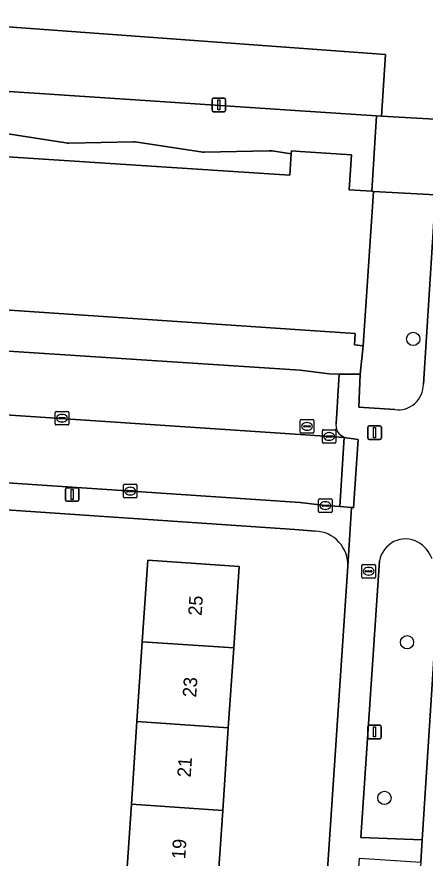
# Model space of a CAD drawing. Extents: x 161848 to 162726, y 385382 to 386521.
# Drawn here: x 161979.1 to 162009.2, y 385678.7 to 385740.7 of the extents above; entities that cross this region are included whole.
import ezdxf

# ---------------------------------------------------------------- set-up
doc = ezdxf.new("R2010")
doc.units = 0
for name, color, linetype in [('IMGEO_Berm_groen', 7, 'Continuous'), ('IMGEO_Boom', 7, 'Continuous'), ('IMGEO_Brandkraan', 7, 'Continuous'), ('IMGEO_Erf', 7, 'Continuous'), ('IMGEO_Fietspad_gesloten', 7, 'Continuous'), ('IMGEO_Groenvoorziening', 7, 'Continuous'), ('IMGEO_Kolk', 7, 'Continuous'), ('IMGEO_Lichtmast', 7, 'Continuous'), ('IMGEO_Pand', 7, 'Continuous'), ('IMGEO_Pand_nummerreeks', 7, 'Continuous'), ('IMGEO_Pand_overbouw', 7, 'Continuous'), ('IMGEO_Parkeervlak_open', 7, 'Continuous'), ('IMGEO_Rijbaan_lokaal_open', 7, 'Continuous'), ('IMGEO_Rioolput', 7, 'Continuous'), ('IMGEO_Voetpad_op_trap', 7, 'Continuous'), ('IMGEO_Voetpad_open', 7, 'Continuous')]:
    doc.layers.add(name, color=color, linetype=linetype)

msp = doc.modelspace()

# ---------------------------------------------------------------- linework, layer by layer
at = {"layer": 'IMGEO_Berm_groen'}
msp.add_lwpolyline([(162010.52, 385742.756), (161990.837, 385744.335), (161971.9, 385746.225), (161952.944, 385747.799), (161952.493, 385741.71), (161971.704, 385740.493), (162006.281, 385737.975), (162005.981, 385733.434), (162007.276, 385733.35), (162010.327, 385733.184), (162010.817, 385740.826), (162010.828, 385740.989)], dxfattribs=at)
msp.add_lwpolyline([(162006.281, 385737.975), (161971.704, 385740.493), (161952.493, 385741.71), (161952.143, 385736.984), (161988.927, 385734.547), (162000, 385733.824), (162005.625, 385733.457), (162005.981, 385733.434)], close=True, dxfattribs=at)
at = {"layer": 'IMGEO_Boom'}
for centre in [(162008.324, 385716.998), (162007.867, 385694.629), (162006.2, 385683.148)]:
    msp.add_circle(centre, 0.489, dxfattribs=at)
at = {"layer": 'IMGEO_Brandkraan'}
for p, q in [((162004.534, 385699.438), (162004.534, 385700.29)), ((162004.609, 385700.364), (162005.461, 385700.364)), ((162005.022, 385700.144), (162005.047, 385700.144)), ((162005.535, 385700.29), (162005.535, 385699.438)), ((162004.793, 385699.858), (162004.793, 385699.87)), ((162005.231, 385699.821), (162004.833, 385699.821)), ((162004.836, 385699.907), (162005.234, 385699.907)), ((162005.045, 385699.584), (162005.02, 385699.584)), ((162005.277, 385699.87), (162005.277, 385699.858)), ((162005.461, 385699.364), (162004.609, 385699.364))]:
    msp.add_line(p, q, dxfattribs=at)
for points in [[(162004.534, 385699.438), (162004.534, 385700.29)], [(162004.609, 385700.364), (162005.461, 385700.364)], [(162005.535, 385700.29), (162005.535, 385699.438)], [(162005.461, 385699.364), (162004.609, 385699.364)]]:
    msp.add_lwpolyline(points, dxfattribs=at)
for centre, radius, start, end in [((162004.611, 385700.288), 0.0765, 91.55205, 178.44795), ((162004.611, 385700.288), 0.0765, 91.55205, 178.44795), ((162005.459, 385700.288), 0.0765, 1.55205, 88.44795), ((162005.459, 385700.288), 0.0765, 1.55205, 88.44795), ((162004.611, 385699.44), 0.0765, 181.55205, 268.44795), ((162004.611, 385699.44), 0.0765, 181.55205, 268.44795), ((162004.833, 385699.867), 0.0403, 85.87752, 175.75265), ((162004.83, 385699.857), 0.0366, 178.93798, 274.71019), ((162005.234, 385699.864), 0.043, 264.86636, 352.45326), ((162005.238, 385699.869), 0.0386, 1.73085, 96.63898), ((162005.459, 385699.44), 0.0765, 271.55205, 358.44795), ((162005.459, 385699.44), 0.0765, 271.55205, 358.44795)]:
    msp.add_arc(centre, radius, start, end, dxfattribs=at)
for centre, major_axis, ratio, start_param, end_param in [((162005.021, 385699.864), (-0.387, 0.002), 0.722429, 4.712389, 7.853982), ((162005.046, 385699.864), (-0.39, 0.002), 0.717154, 1.570796, 4.712389)]:
    msp.add_ellipse(centre, major_axis=major_axis, ratio=ratio, start_param=start_param, end_param=end_param, dxfattribs=at)
at = {"layer": 'IMGEO_Erf'}
for points in [[(162001.131, 385702.827), (161999.588, 385702.941), (161974.338, 385704.658), (161973.96, 385699.104), (161976.574, 385698.983), (161976.344, 385695.463), (161976.105, 385691.802), (161973.517, 385691.96), (161973.151, 385687.121), (161975.765, 385687), (161975.535, 385683.48), (161975.296, 385679.819), (161972.708, 385679.977), (161972.485, 385677.457)], [(161987.136, 385676.616), (161987.545, 385682.678), (161987.956, 385688.776), (161988.353, 385694.661), (161988.759, 385700.672), (161995.496, 385700.216), (161995.091, 385694.211), (161994.693, 385688.325), (161994.282, 385682.228), (161993.872, 385676.165)], [(162000.908, 385661.369), (162003.492, 385700.232)]]:
    msp.add_lwpolyline(points, dxfattribs=at)
msp.add_arc((162001.024, 385700.358), 2.471, 357.07622, 87.51729, dxfattribs=at)
at = {"layer": 'IMGEO_Fietspad_gesloten'}
msp.add_lwpolyline([(162013.158, 385743.949), (162010.873, 385709.146), (162010.549, 385704.218), (162010.295, 385700.348), (162010.217, 385699.151), (162008.977, 385680.053), (162008.886, 385678.416), (162007.821, 385663.003), (162007.424, 385657.272), (162006.576, 385645.271), (162006.478, 385643.76), (162005.344, 385626.899), (162005.265, 385625.346), (162004.604, 385615.402), (162004.294, 385610.839), (162003.948, 385605.742), (162007.138, 385605.527), (162007.893, 385616.747), (162013.268, 385696.929), (162014.399, 385713.867), (162016.417, 385744.964)], dxfattribs=at)
at = {"layer": 'IMGEO_Groenvoorziening'}
for points in [[(162009.076, 385713.656), (162009.972, 385727.634), (162005.39, 385727.881), (162004.634, 385716.496), (162004.404, 385714.393), (162004.317, 385711.964), (162006.96, 385711.781)], [(162005.838, 385700.634), (162004.472, 385680.234), (162008.977, 385680.053), (162010.217, 385699.151)]]:
    msp.add_lwpolyline(points, dxfattribs=at)
for centre, radius, start, end in [((162007.191, 385713.652), 1.885, 262.96797, 0.12071), ((162007.756, 385700.303), 1.946, 61.89242, 170.21457), ((162007.424, 385699.917), 2.446, 20.8783, 59.2891)]:
    msp.add_arc(centre, radius, start, end, dxfattribs=at)
at = {"layer": 'IMGEO_Kolk'}
for p, q in [((161981.933, 385710.726), (161981.933, 385711.578)), ((161982.008, 385711.652), (161982.86, 385711.652)), ((161982.421, 385711.432), (161982.446, 385711.432)), ((161982.934, 385711.578), (161982.934, 385710.726)), ((161982.86, 385710.652), (161982.008, 385710.652)), ((161982.192, 385711.146), (161982.192, 385711.158)), ((161982.63, 385711.109), (161982.232, 385711.109)), ((161982.235, 385711.195), (161982.633, 385711.195)), ((161982.444, 385710.872), (161982.419, 385710.872)), ((161982.676, 385711.158), (161982.676, 385711.146)), ((162001.624, 385709.379), (162001.624, 385710.231)), ((162001.699, 385710.305), (162002.551, 385710.305)), ((162002.112, 385710.085), (162002.137, 385710.085)), ((162002.625, 385710.231), (162002.625, 385709.379)), ((162001.883, 385709.799), (162001.883, 385709.811)), ((162002.321, 385709.762), (162001.923, 385709.762)), ((162001.926, 385709.848), (162002.324, 385709.848)), ((162002.135, 385709.525), (162002.11, 385709.525)), ((162002.367, 385709.811), (162002.367, 385709.799)), ((162002.551, 385709.305), (162001.699, 385709.305)), ((161987.032, 385706.275), (161987.884, 385706.275)), ((161986.957, 385705.349), (161986.957, 385706.201)), ((161987.216, 385705.769), (161987.216, 385705.781)), ((161987.654, 385705.732), (161987.256, 385705.732)), ((161987.259, 385705.818), (161987.657, 385705.818)), ((161987.445, 385706.055), (161987.47, 385706.055)), ((161987.7, 385705.781), (161987.7, 385705.769)), ((161987.958, 385706.201), (161987.958, 385705.349)), ((161987.884, 385705.275), (161987.032, 385705.275)), ((161987.468, 385705.495), (161987.443, 385705.495)), ((162001.342, 385704.28), (162001.342, 385705.132)), ((162001.417, 385705.206), (162002.269, 385705.206)), ((162002.343, 385705.132), (162002.343, 385704.28)), ((162001.601, 385704.7), (162001.601, 385704.712)), ((162002.039, 385704.663), (162001.641, 385704.663)), ((162001.644, 385704.749), (162002.042, 385704.749)), ((162001.853, 385704.426), (162001.828, 385704.426)), ((162001.83, 385704.986), (162001.855, 385704.986)), ((162002.085, 385704.712), (162002.085, 385704.7)), ((162002.269, 385704.206), (162001.417, 385704.206))]:
    msp.add_line(p, q, dxfattribs=at)
for points in [[(161981.933, 385710.726), (161981.933, 385711.578)], [(161982.008, 385711.652), (161982.86, 385711.652)], [(161982.934, 385711.578), (161982.934, 385710.726)], [(161982.86, 385710.652), (161982.008, 385710.652)], [(162001.624, 385709.379), (162001.624, 385710.231)], [(162001.699, 385710.305), (162002.551, 385710.305)], [(162002.625, 385710.231), (162002.625, 385709.379)], [(162002.551, 385709.305), (162001.699, 385709.305)], [(161987.032, 385706.275), (161987.884, 385706.275)], [(161986.957, 385705.349), (161986.957, 385706.201)], [(161987.958, 385706.201), (161987.958, 385705.349)], [(161987.884, 385705.275), (161987.032, 385705.275)], [(162001.342, 385704.28), (162001.342, 385705.132)], [(162001.417, 385705.206), (162002.269, 385705.206)], [(162002.343, 385705.132), (162002.343, 385704.28)], [(162002.269, 385704.206), (162001.417, 385704.206)]]:
    msp.add_lwpolyline(points, dxfattribs=at)
for centre, radius, start, end in [((161982.01, 385711.576), 0.0765, 91.55205, 178.44795), ((161982.01, 385711.576), 0.0765, 91.55205, 178.44795), ((161982.858, 385711.576), 0.0765, 1.55205, 88.44795), ((161982.858, 385711.576), 0.0765, 1.55205, 88.44795), ((161982.01, 385710.728), 0.0765, 181.55205, 268.44795), ((161982.01, 385710.728), 0.0765, 181.55205, 268.44795), ((161982.232, 385711.155), 0.0403, 85.87752, 175.75265), ((161982.229, 385711.145), 0.0366, 178.93798, 274.71019), ((161982.633, 385711.152), 0.043, 264.86636, 352.45326), ((161982.637, 385711.157), 0.0386, 1.73085, 96.63898), ((161982.858, 385710.728), 0.0765, 271.55205, 358.44795), ((161982.858, 385710.728), 0.0765, 271.55205, 358.44795), ((162001.701, 385710.229), 0.0765, 91.55205, 178.44795), ((162001.701, 385710.229), 0.0765, 91.55205, 178.44795), ((162002.549, 385710.229), 0.0765, 1.55205, 88.44795), ((162002.549, 385710.229), 0.0765, 1.55205, 88.44795), ((162001.701, 385709.381), 0.0765, 181.55205, 268.44795), ((162001.701, 385709.381), 0.0765, 181.55205, 268.44795), ((162001.923, 385709.808), 0.0403, 85.87752, 175.75265), ((162001.92, 385709.798), 0.0366, 178.93798, 274.71019), ((162002.324, 385709.805), 0.043, 264.86636, 352.45326), ((162002.328, 385709.81), 0.0386, 1.73085, 96.63898), ((162002.549, 385709.381), 0.0765, 271.55205, 358.44795), ((162002.549, 385709.381), 0.0765, 271.55205, 358.44795), ((161987.034, 385706.199), 0.0765, 91.55205, 178.44795), ((161987.034, 385706.199), 0.0765, 91.55205, 178.44795), ((161987.882, 385706.199), 0.0765, 1.55205, 88.44795), ((161987.882, 385706.199), 0.0765, 1.55205, 88.44795), ((161987.256, 385705.778), 0.0403, 85.87752, 175.75265), ((161987.253, 385705.768), 0.0366, 178.93798, 274.71019), ((161987.657, 385705.775), 0.043, 264.86636, 352.45326), ((161987.661, 385705.78), 0.0386, 1.73085, 96.63898), ((161987.034, 385705.351), 0.0765, 181.55205, 268.44795), ((161987.034, 385705.351), 0.0765, 181.55205, 268.44795), ((161987.882, 385705.351), 0.0765, 271.55205, 358.44795), ((161987.882, 385705.351), 0.0765, 271.55205, 358.44795), ((162001.419, 385705.13), 0.0765, 91.55205, 178.44795), ((162001.419, 385705.13), 0.0765, 91.55205, 178.44795), ((162002.267, 385705.13), 0.0765, 1.55205, 88.44795), ((162002.267, 385705.13), 0.0765, 1.55205, 88.44795), ((162001.641, 385704.709), 0.0403, 85.87752, 175.75265), ((162001.638, 385704.699), 0.0366, 178.93798, 274.71019), ((162002.042, 385704.706), 0.043, 264.86636, 352.45326), ((162002.046, 385704.711), 0.0386, 1.73085, 96.63898), ((162001.419, 385704.282), 0.0765, 181.55205, 268.44795), ((162001.419, 385704.282), 0.0765, 181.55205, 268.44795), ((162002.267, 385704.282), 0.0765, 271.55205, 358.44795), ((162002.267, 385704.282), 0.0765, 271.55205, 358.44795)]:
    msp.add_arc(centre, radius, start, end, dxfattribs=at)
for centre, major_axis, ratio, start_param, end_param in [((161982.42, 385711.152), (-0.387, 0.002), 0.722429, 4.712389, 7.853982), ((161982.445, 385711.152), (-0.39, 0.002), 0.717154, 1.570796, 4.712389), ((162002.111, 385709.805), (-0.387, 0.002), 0.722429, 4.712389, 7.853982), ((162002.136, 385709.805), (-0.39, 0.002), 0.717154, 1.570796, 4.712389), ((161987.444, 385705.775), (-0.387, 0.002), 0.722429, 4.712389, 7.853982), ((161987.469, 385705.775), (-0.39, 0.002), 0.717154, 1.570796, 4.712389), ((162001.829, 385704.706), (-0.387, 0.002), 0.722429, 4.712389, 7.853982), ((162001.854, 385704.706), (-0.39, 0.002), 0.717154, 1.570796, 4.712389)]:
    msp.add_ellipse(centre, major_axis=major_axis, ratio=ratio, start_param=start_param, end_param=end_param, dxfattribs=at)
at = {"layer": 'IMGEO_Lichtmast'}
for p, q in [((161993.506, 385733.855), (161993.506, 385734.655)), ((161993.506, 385734.655), (161993.506, 385733.855)), ((161993.606, 385734.755), (161994.396, 385734.755)), ((161994.396, 385734.755), (161993.606, 385734.755)), ((161994.496, 385734.655), (161994.496, 385733.855)), ((161994.496, 385733.855), (161994.496, 385734.655)), ((161994.396, 385733.755), (161993.606, 385733.755)), ((161993.606, 385733.755), (161994.396, 385733.755)), ((162004.984, 385709.688), (162004.984, 385710.488)), ((162004.984, 385710.488), (162004.984, 385709.688)), ((162005.084, 385710.588), (162005.874, 385710.588)), ((162005.874, 385710.588), (162005.084, 385710.588)), ((162005.974, 385710.488), (162005.974, 385709.688)), ((162005.974, 385709.688), (162005.974, 385710.488)), ((162005.874, 385709.588), (162005.084, 385709.588)), ((162005.084, 385709.588), (162005.874, 385709.588)), ((161982.683, 385705.124), (161982.683, 385705.924)), ((161982.683, 385705.924), (161982.683, 385705.124)), ((161982.783, 385706.024), (161983.573, 385706.024)), ((161983.573, 385706.024), (161982.783, 385706.024)), ((161983.673, 385705.924), (161983.673, 385705.124)), ((161983.673, 385705.124), (161983.673, 385705.924)), ((161983.573, 385705.024), (161982.783, 385705.024)), ((161982.783, 385705.024), (161983.573, 385705.024)), ((162004.972, 385687.617), (162004.972, 385688.417)), ((162004.972, 385688.417), (162004.972, 385687.617)), ((162005.072, 385688.517), (162005.862, 385688.517)), ((162005.862, 385688.517), (162005.072, 385688.517)), ((162005.962, 385688.417), (162005.962, 385687.617)), ((162005.962, 385687.617), (162005.962, 385688.417)), ((162005.862, 385687.517), (162005.072, 385687.517)), ((162005.072, 385687.517), (162005.862, 385687.517))]:
    msp.add_line(p, q, dxfattribs=at)
for points in [[(161993.926, 385734.63), (161994.076, 385734.63), (161994.076, 385733.88), (161993.926, 385733.88), (161993.926, 385734.63)], [(162005.404, 385710.463), (162005.554, 385710.463), (162005.554, 385709.713), (162005.404, 385709.713), (162005.404, 385710.463)], [(161983.103, 385705.899), (161983.253, 385705.899), (161983.253, 385705.149), (161983.103, 385705.149), (161983.103, 385705.899)], [(162005.392, 385688.392), (162005.542, 385688.392), (162005.542, 385687.642), (162005.392, 385687.642), (162005.392, 385688.392)]]:
    msp.add_lwpolyline(points, dxfattribs=at)
for centre, start, end in [((161993.606, 385734.655), 90, 180), ((161993.606, 385734.655), 90, 180), ((161994.396, 385734.655), 0, 90), ((161994.396, 385734.655), 360, 90), ((161993.606, 385733.855), 180, 270), ((161993.606, 385733.855), 180, 270), ((161994.396, 385733.855), 270, 0), ((161994.396, 385733.855), 270, 0), ((162005.084, 385710.488), 90, 180), ((162005.084, 385710.488), 90, 180), ((162005.874, 385710.488), 0, 90), ((162005.874, 385710.488), 360, 90), ((162005.084, 385709.688), 180, 270), ((162005.084, 385709.688), 180, 270), ((162005.874, 385709.688), 270, 0), ((162005.874, 385709.688), 270, 0), ((161982.783, 385705.924), 90, 180), ((161982.783, 385705.924), 90, 180), ((161983.573, 385705.924), 0, 90), ((161983.573, 385705.924), 360, 90), ((161982.783, 385705.124), 180, 270), ((161982.783, 385705.124), 180, 270), ((161983.573, 385705.124), 270, 0), ((161983.573, 385705.124), 270, 0), ((162005.072, 385688.417), 90, 180), ((162005.072, 385688.417), 90, 180), ((162005.862, 385688.417), 0, 90), ((162005.862, 385688.417), 360, 90), ((162005.072, 385687.617), 180, 270), ((162005.072, 385687.617), 180, 270), ((162005.862, 385687.617), 270, 0), ((162005.862, 385687.617), 270, 0)]:
    msp.add_arc(centre, 0.1, start, end, dxfattribs=at)
at = {"layer": 'IMGEO_Pand'}
msp.add_lwpolyline([(161952.414, 385720.877), (162000, 385717.677), (162004.055, 385717.404), (162003.988, 385716.55), (162004.634, 385716.496), (162005.39, 385727.881), (162005.264, 385727.889), (162003.606, 385727.997), (162003.778, 385730.578), (162000, 385730.825), (161999.345, 385730.868), (161999.33, 385730.64), (161999.23, 385729.084), (161956.106, 385731.88)], dxfattribs=at)
for points in [[(161995.496, 385700.216), (161988.759, 385700.672), (161988.353, 385694.661), (161995.091, 385694.211)], [(161995.091, 385694.211), (161988.353, 385694.661), (161987.956, 385688.776), (161994.693, 385688.325)], [(161994.693, 385688.325), (161987.956, 385688.776), (161987.545, 385682.678), (161994.282, 385682.228)], [(161994.282, 385682.228), (161987.545, 385682.678), (161987.136, 385676.616), (161993.872, 385676.165)]]:
    msp.add_lwpolyline(points, close=True, dxfattribs=at)
at = {"layer": 'IMGEO_Pand_overbouw'}
msp.add_lwpolyline([(161956.106, 385731.88), (161999.23, 385729.084), (161999.33, 385730.64), (161997.936, 385730.857), (161997.714, 385730.875), (161992.908, 385730.765), (161992.799, 385730.763), (161992.672, 385730.783), (161987.966, 385731.509), (161987.837, 385731.529), (161987.705, 385731.527), (161982.928, 385731.443), (161982.818, 385731.441), (161982.713, 385731.457), (161977.977, 385732.199)], dxfattribs=at)
at = {"layer": 'IMGEO_Parkeervlak_open'}
for points in [[(162002.637, 385710.748), (162002.853, 385714.41), (162002.123, 385714.419), (162000, 385714.682), (161974.711, 385716.344), (161974.461, 385712.518), (161973.573, 385712.578), (161973.823, 385716.419), (161948.917, 385718.068), (161948.696, 385714.412)], [(161947.673, 385713.437), (162000, 385709.96), (162003.231, 385709.718), (162002.926, 385709.929)]]:
    msp.add_lwpolyline(points, dxfattribs=at)
msp.add_arc((162003.601, 385710.628), 0.971, 172.87905, 225.9937, dxfattribs=at)
at = {"layer": 'IMGEO_Rijbaan_lokaal_open'}
msp.add_lwpolyline([(161950.969, 385708.24), (162000, 385704.93), (162001.843, 385704.706), (162002.905, 385704.639), (162003.231, 385709.718), (162000, 385709.96), (161947.673, 385713.437)], dxfattribs=at)
at = {"layer": 'IMGEO_Rioolput'}
for p, q in [((161999.993, 385710.122), (161999.993, 385710.974)), ((162000.068, 385711.048), (162000.92, 385711.048)), ((162000.295, 385710.591), (162000.693, 385710.591)), ((162000.481, 385710.828), (162000.506, 385710.828)), ((162000.994, 385710.974), (162000.994, 385710.122)), ((162000.92, 385710.048), (162000.068, 385710.048)), ((162000.252, 385710.542), (162000.252, 385710.554)), ((162000.69, 385710.505), (162000.292, 385710.505)), ((162000.504, 385710.268), (162000.479, 385710.268)), ((162000.736, 385710.554), (162000.736, 385710.542))]:
    msp.add_line(p, q, dxfattribs=at)
for points in [[(161999.993, 385710.122), (161999.993, 385710.974)], [(162000.068, 385711.048), (162000.92, 385711.048)], [(162000.994, 385710.974), (162000.994, 385710.122)], [(162000.92, 385710.048), (162000.068, 385710.048)]]:
    msp.add_lwpolyline(points, dxfattribs=at)
for centre, radius, start, end in [((162000.07, 385710.972), 0.0765, 91.55205, 178.44795), ((162000.07, 385710.972), 0.0765, 91.55205, 178.44795), ((162000.292, 385710.551), 0.0403, 85.87752, 175.75265), ((162000.697, 385710.553), 0.0386, 1.73085, 96.63898), ((162000.918, 385710.972), 0.0765, 1.55205, 88.44795), ((162000.918, 385710.972), 0.0765, 1.55205, 88.44795), ((162000.07, 385710.124), 0.0765, 181.55205, 268.44795), ((162000.07, 385710.124), 0.0765, 181.55205, 268.44795), ((162000.289, 385710.541), 0.0366, 178.93798, 274.71019), ((162000.693, 385710.548), 0.043, 264.86636, 352.45326), ((162000.918, 385710.124), 0.0765, 271.55205, 358.44795), ((162000.918, 385710.124), 0.0765, 271.55205, 358.44795)]:
    msp.add_arc(centre, radius, start, end, dxfattribs=at)
for centre, major_axis, ratio, start_param, end_param in [((162000.48, 385710.548), (-0.387, 0.002), 0.722429, 4.712389, 7.853982), ((162000.505, 385710.548), (-0.39, 0.002), 0.717154, 1.570796, 4.712389)]:
    msp.add_ellipse(centre, major_axis=major_axis, ratio=ratio, start_param=start_param, end_param=end_param, dxfattribs=at)
at = {"layer": 'IMGEO_Voetpad_op_trap'}
msp.add_lwpolyline([(162010.327, 385733.184), (162007.276, 385733.35), (162005.981, 385733.434), (162005.625, 385733.457), (162005.264, 385727.889), (162005.39, 385727.881), (162009.972, 385727.634)], close=True, dxfattribs=at)
at = {"layer": 'IMGEO_Voetpad_open'}
for points in [[(162011.21, 385746.969), (162010.828, 385740.989), (162010.817, 385740.826), (162010.327, 385733.184), (162009.972, 385727.634), (162009.076, 385713.656)], [(161977.977, 385732.199), (161982.713, 385731.457), (161982.818, 385731.441), (161982.928, 385731.443), (161987.705, 385731.527), (161987.837, 385731.529), (161987.966, 385731.509), (161992.672, 385730.783), (161992.799, 385730.763), (161992.908, 385730.765), (161997.714, 385730.875), (161997.936, 385730.857), (161999.33, 385730.64), (161999.345, 385730.868), (162000, 385730.825), (162003.778, 385730.578), (162003.606, 385727.997), (162005.264, 385727.889), (162005.625, 385733.457), (162000, 385733.824), (161988.927, 385734.547), (161952.143, 385736.984)], [(161956.106, 385731.88), (161999.23, 385729.084), (161999.33, 385730.64), (161997.936, 385730.857), (161997.714, 385730.875), (161992.908, 385730.765), (161992.799, 385730.763), (161992.672, 385730.783), (161987.966, 385731.509), (161987.837, 385731.529), (161987.705, 385731.527), (161982.928, 385731.443), (161982.818, 385731.441), (161982.713, 385731.457), (161977.977, 385732.199)], [(161948.696, 385714.412), (161948.917, 385718.068), (161973.823, 385716.419), (161973.573, 385712.578), (161974.461, 385712.518), (161974.711, 385716.344), (162000, 385714.682), (162002.123, 385714.419), (162002.853, 385714.41), (162004.404, 385714.393), (162004.634, 385716.496), (162003.988, 385716.55), (162004.055, 385717.404), (162000, 385717.677), (161952.414, 385720.877), (161952.368, 385719.986), (161951.733, 385720.035), (161943.842, 385720.56), (161933.55, 385721.254), (161933.437, 385721.262), (161933.361, 385721.455), (161931.759, 385723.691), (161930.762, 385726.378), (161930.57, 385729.261)], [(162006.96, 385711.781), (162004.317, 385711.964), (162004.404, 385714.393), (162002.853, 385714.41), (162002.637, 385710.748)], [(162002.926, 385709.929), (162003.231, 385709.718), (162004.267, 385709.569), (162003.93, 385704.551), (162003.78, 385704.564), (162003.492, 385700.232), (162000.908, 385661.369), (162001.053, 385661.34), (162000.699, 385656.226), (162000.549, 385656.175), (161998.429, 385625.093), (161997.763, 385615.324)], [(162003.492, 385700.232), (162003.78, 385704.564), (162002.905, 385704.639), (162001.843, 385704.706), (162000, 385704.93), (161950.969, 385708.24)], [(161950.757, 385706.262), (161972.865, 385704.758), (161974.338, 385704.658), (161999.588, 385702.941), (162001.131, 385702.827)], [(162000.049, 385615.172), (162000.737, 385625.677), (162005.265, 385625.346), (162005.344, 385626.899), (162000.837, 385627.179), (162001.996, 385644.061), (162006.478, 385643.76), (162006.576, 385645.271), (162002.106, 385645.574), (162002.921, 385657.57), (162007.424, 385657.272), (162007.821, 385663.003), (162003.308, 385663.277), (162004.365, 385678.704), (162008.886, 385678.416), (162008.977, 385680.053), (162004.472, 385680.234), (162005.838, 385700.634)]]:
    msp.add_lwpolyline(points, dxfattribs=at)
msp.add_lwpolyline([(162004.267, 385709.569), (162003.231, 385709.718), (162002.905, 385704.639), (162003.78, 385704.564), (162003.93, 385704.551)], close=True, dxfattribs=at)
for centre, radius, start, end in [((162007.191, 385713.652), 1.885, 262.96797, 0.12071), ((162003.601, 385710.628), 0.971, 172.87905, 225.9937), ((162001.024, 385700.358), 2.471, 357.07622, 87.51729), ((162007.756, 385700.303), 1.946, 61.89242, 170.21457), ((162007.424, 385699.917), 2.446, 20.8783, 59.2891)]:
    msp.add_arc(centre, radius, start, end, dxfattribs=at)

# ---------------------------------------------------------------- texts
at = {"layer": 'IMGEO_Pand_nummerreeks'}
for s, p in [('25', (161992.724, 385696.555)), ('23', (161992.318, 385690.542)), ('21', (161991.919, 385684.642)), ('19', (161991.512, 385678.607))]:
    msp.add_text(s, height=1, rotation=86.13802, dxfattribs=at).set_placement(p)

doc.saveas('drawing.dxf')
